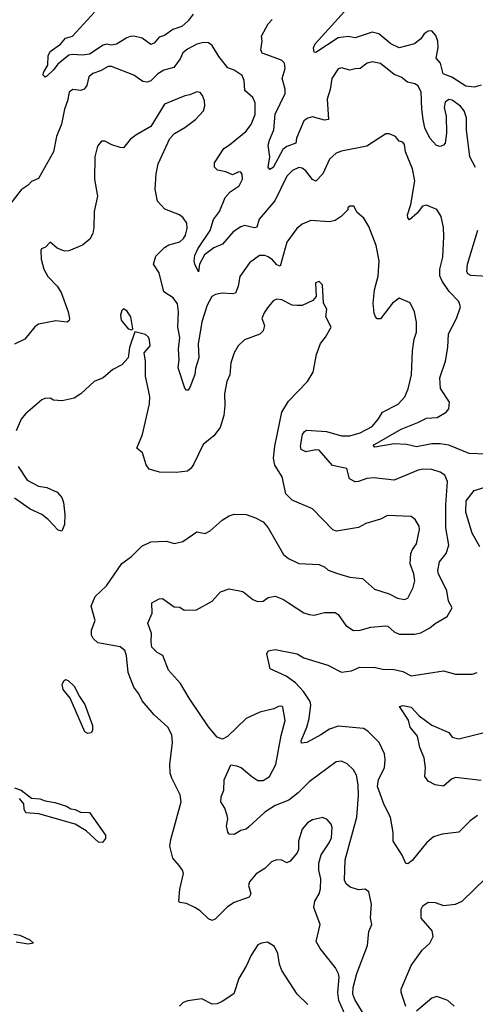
# Model space of a CAD drawing. Extents: x 2293139 to 2515392, y 824115 to 1006937.
# Tile 257 of 417: x 2354736 to 2357411, y 953726 to 959511. Entities that reach past the tile are written whole.
import ezdxf

# ---------------------------------------------------------------- set-up
doc = ezdxf.new("R2010")
doc.units = 0

msp = doc.modelspace()

# ---------------------------------------------------------------- linework, layer by layer
at = {"layer": '0CON10XD'}
for points in [[(2357445, 959125.6), (2357405, 959113.8), (2357355, 959121.2), (2357273.5, 959173.5), (2357222.7, 959192.7), (2357206.2, 959255), (2357181.5, 959285), (2357193.3, 959345), (2357190.8, 959385), (2357178.7, 959418.7), (2357155.7, 959445.7), (2357135, 959444.2), (2357111.2, 959428.8), (2357090.6, 959399.4), (2357055, 959368.8), (2356965, 959345.9), (2356915, 959369.7), (2356845, 959427.6), (2356805, 959438.3), (2356705, 959404.7), (2356665, 959412.3), (2356605, 959404.3), (2356475, 959317.5), (2356465, 959321.2), (2356460.5, 959345), (2356470.2, 959369.8), (2356720, 959645)], [(2355755, 959544.5), (2355725.2, 959504.8), (2355688, 959472), (2355635, 959453.6), (2355585, 959418.8), (2355555, 959407.6), (2355525, 959373.3), (2355505, 959365.5), (2355455, 959402.8), (2355406.4, 959413.6), (2355385, 959411.6), (2355364.4, 959405), (2355303.4, 959366.6), (2355275, 959362.2), (2355245, 959367), (2355225, 959360.9), (2355145, 959308.8), (2355105, 959302.3), (2355045, 959307.1), (2355025, 959302.5), (2354960, 959250), (2354935, 959215.7), (2354895, 959179.2), (2354884.2, 959174.2), (2354872.9, 959185), (2354875, 959201.2), (2354900.4, 959245), (2354901.9, 959298.1), (2354914.7, 959325.3), (2354975, 959367.5), (2355005, 959402.9), (2355046.2, 959415), (2355174, 959555)], [(2357412.1, 958642.1), (2357378.8, 958705), (2357359.6, 958865), (2357359.5, 958935), (2357346.7, 958975), (2357325, 959002.9), (2357275, 959038.9), (2357255, 959041.5), (2357235, 959025.7), (2357229.3, 958995), (2357239.5, 958945), (2357241.9, 958845), (2357234, 958785), (2357225, 958774), (2357205, 958766), (2357182.6, 958772.6), (2357143.3, 958815), (2357114, 958875), (2357105.9, 958925), (2357096.8, 958985), (2357093.1, 959085), (2357075, 959122.5), (2357056.7, 959135), (2357013.3, 959145), (2356975, 959172.9), (2356935, 959190), (2356855, 959254.3), (2356805, 959264.3), (2356776.2, 959255), (2356735, 959224), (2356705, 959223.3), (2356675, 959214), (2356625, 959228.8), (2356605, 959223.3), (2356569.2, 959165), (2356558.7, 959101.3), (2356540.4, 959045), (2356550, 958925), (2356525, 958921.2), (2356455, 958940), (2356427.7, 958932.3), (2356405, 958917.7), (2356362, 958815), (2356358.1, 958785), (2356305, 958766.9), (2356281.7, 958748.3), (2356225, 958643.1), (2356205, 958631.2), (2356194.2, 958645), (2356204, 958705), (2356194.2, 958774.2), (2356202.9, 958802.9), (2356228.2, 958865), (2356235, 958956), (2356295, 959076.7), (2356295, 959103.3), (2356276.4, 959165), (2356295.4, 959225.4), (2356290, 959255), (2356273.8, 959273.8), (2356160, 959315), (2356152.5, 959335), (2356160, 959385), (2356155.6, 959415), (2356193.8, 959486.2), (2356218.3, 959511.7)], [(2357475, 956959.1), (2357375, 956961.7), (2357255, 957011.9), (2357205, 957019.7), (2357155, 957018.8), (2357065, 957000.7), (2357006.2, 957016.2), (2356935, 957019.8), (2356820.4, 957000.4), (2356812, 957005), (2356820, 957015), (2356975, 957104.6), (2357074.1, 957144.1), (2357125, 957170.8), (2357186.6, 957173.4), (2357240, 957205), (2357256.7, 957225), (2357260, 957265), (2357207.5, 957345), (2357202.1, 957407.9), (2357235.5, 957505), (2357248.9, 957585), (2357253.6, 957665), (2357301.4, 957755), (2357323.8, 957825), (2357314.2, 957855), (2357258.2, 957915), (2357216.9, 957975), (2357203.2, 958006.8), (2357202.2, 958045), (2357221.1, 958115), (2357226.6, 958236.6), (2357225, 958290), (2357210, 958355), (2357185.8, 958395.8), (2357125, 958420.8), (2357101.2, 958415), (2357070.6, 958375), (2357025, 958336), (2357015, 958346.7), (2357012.1, 958365), (2357031.8, 958425), (2357055.4, 958565), (2357042.7, 958635), (2357001.1, 958735), (2356995, 958777.5), (2356985, 958791.2), (2356965, 958797.5), (2356943.3, 958825), (2356905, 958840), (2356885, 958841.2), (2356775, 958767.5), (2356625, 958739.4), (2356595, 958727.5), (2356555, 958691.2), (2356516.5, 958605), (2356475, 958562), (2356455, 958572.9), (2356415, 958622.5), (2356395, 958638.1), (2356375, 958643.3), (2356337.5, 958625), (2356305, 958592.5), (2356233.4, 958446.6), (2356141.7, 958338.3), (2356127.6, 958292.4), (2356115, 958289.1), (2356055, 958301.5), (2356034.2, 958295), (2355989.5, 958265), (2355927.3, 958192.7), (2355875, 958170.4), (2355820.9, 958129.1), (2355791.1, 958075), (2355785, 958030), (2355763.3, 958075), (2355760, 958095), (2355764.1, 958125), (2355780.8, 958165), (2355855, 958272.7), (2355873.4, 958336.6), (2355908.8, 958385), (2355942.8, 958467.2), (2355971, 958499), (2356024.5, 958535), (2356044.3, 958575), (2356042.7, 958602.7), (2356035, 958616), (2356023, 958617), (2355985, 958598.8), (2355947, 958617), (2355896.5, 958626.5), (2355879.2, 958645), (2355880.4, 958669.6), (2355935.3, 958754.7), (2355968.6, 958775), (2356063.3, 958855), (2356094.1, 958895.9), (2356118, 958955), (2356117.8, 959022.2), (2356103.9, 959053.9), (2356057.8, 959095), (2356053.3, 959153.3), (2356042.5, 959182.5), (2355995, 959214), (2355958, 959228), (2355904.7, 959294.7), (2355865, 959358.9), (2355845, 959374.4), (2355815, 959377.5), (2355775, 959367.9), (2355721.6, 959338.4), (2355694, 959316), (2355678.1, 959281.9), (2355640.4, 959229.6), (2355582.5, 959215), (2355547.6, 959192.4), (2355505, 959152.5), (2355485, 959144.4), (2355458.8, 959148.8), (2355405, 959184.4), (2355275, 959237.1), (2355255, 959237.1), (2355209.3, 959210.7), (2355165, 959194.6), (2355140.8, 959175), (2355129.1, 959125), (2355115, 959103.1), (2355095, 959095.7), (2355048.3, 959101.7), (2355026, 959085), (2355016.7, 959035), (2354997.8, 958985), (2354981.7, 958898.3)], [(2355845, 955356.2), (2355730, 955525), (2355680.3, 955610.3), (2355609.1, 955689.1), (2355575.6, 955775.6), (2355542.7, 955792.7), (2355512.5, 955825), (2355507.1, 955855), (2355510, 955905), (2355488, 955965), (2355513.8, 956025), (2355512.5, 956085), (2355555, 956108.8), (2355575, 956111.2), (2355641.9, 956061.9), (2355675, 956059.5), (2355702.1, 956042.1), (2355774.4, 956044.4), (2355865, 956095.6), (2355915, 956150.6), (2355965, 956167.5), (2356045, 956151.4), (2356105.5, 956105.5), (2356132.4, 956092.4), (2356165, 956094.2), (2356195, 956115.8), (2356235, 956124), (2356285, 956104.2), (2356314.2, 956085), (2356405, 956025.7), (2356435.6, 956015.6), (2356465, 956013.1), (2356525, 956027.8), (2356588.9, 956028.9), (2356605.6, 956015.6), (2356651.1, 955951.1), (2356695, 955923.1), (2356735.4, 955924.6), (2356797.4, 955942.6), (2356885, 955949.5), (2356897.3, 955947.3), (2356935, 955914.3), (2356965, 955900), (2357055, 955900), (2357090.7, 955909.3), (2357145, 955938.1), (2357175, 955964.4), (2357245, 956003.8), (2357275.8, 956055), (2357254.4, 956095), (2357243.5, 956155), (2357194.5, 956255), (2357191.5, 956275), (2357201.5, 956325), (2357240, 956375), (2357256, 956424), (2357237.5, 956525), (2357238.8, 956661.2), (2357248.2, 956798.2), (2357232.2, 956835), (2357205, 956852.9), (2357155, 956868.9), (2357105, 956870.8), (2357075, 956863.8), (2356935, 956806.4), (2356815, 956820), (2356775, 956816.2), (2356725, 956797.3), (2356705, 956795.6), (2356673, 956813), (2356656.7, 956875), (2356572.4, 956892.4), (2356495, 956981.1), (2356475, 956984.5), (2356415, 956971.4), (2356388.8, 956985), (2356384.4, 957005), (2356396.6, 957073.4), (2356407.9, 957092.1), (2356420.3, 957099.7), (2356537.4, 957092.6), (2356625, 957066.8), (2356675, 957066.6), (2356735, 957084.1), (2356805, 957120.4), (2356843, 957167), (2356865.4, 957204.6), (2356957.9, 957252.1), (2356996.9, 957295), (2357017.8, 957342.2), (2357036.4, 957425), (2357041.5, 957565), (2357052.5, 957635), (2357065.5, 957675), (2357066.7, 957735), (2357054.2, 957795), (2357027.9, 957847.9), (2356965, 957875.8), (2356925, 957846), (2356855, 957753.3), (2356835, 957753.3), (2356824.5, 957764.5), (2356816.6, 957786.6), (2356811.8, 957845), (2356819.2, 957925), (2356840.9, 958005), (2356847.5, 958095), (2356828.5, 958185), (2356786.8, 958296.8), (2356755.8, 958345.8), (2356718.3, 958378.3), (2356697.5, 958415), (2356675, 958416.2), (2356662.5, 958405), (2356662.5, 958395), (2356624.4, 958355.6), (2356588.3, 958331.7), (2356555, 958323.1), (2356445, 958330.8), (2356395, 958309.2), (2356362.5, 958285), (2356304, 958205), (2356265, 958064), (2356245, 958070.8), (2356220, 958100), (2356195, 958117.7), (2356175, 958125.4), (2356144, 958125), (2356085, 958082.9), (2356027.5, 958002.5), (2356019.1, 957945), (2356002, 957905), (2355985, 957900), (2355924.7, 957905.3), (2355885, 957897.3), (2355864.7, 957885.3), (2355835.8, 957834.2), (2355805, 957736), (2355783.8, 957605), (2355787.1, 957525), (2355768.4, 957461.6), (2355763.6, 957426.4), (2355735, 957350), (2355725, 957334), (2355715, 957333.8), (2355705, 957346.7), (2355665.9, 957465), (2355673, 957515), (2355667.9, 957575), (2355675.6, 957644.4), (2355664.8, 957705), (2355668.4, 957795), (2355662.6, 957842.6), (2355637.4, 957877.4), (2355581.8, 957911.8), (2355554.7, 958024.7), (2355521.2, 958075), (2355535, 958121.1), (2355585, 958172.7), (2355611.9, 958188.1), (2355675, 958205.7), (2355697.1, 958225), (2355709.5, 958245), (2355719.4, 958285), (2355716.6, 958316.6), (2355695, 958348), (2355674.3, 958364.3), (2355587.8, 958397.8), (2355545.7, 958445), (2355531.4, 958515), (2355537.1, 958605), (2355548.6, 958665), (2355617.6, 958812.4), (2355645, 958842), (2355705, 958877.5), (2355768, 958925), (2355814, 958975), (2355822.5, 959005), (2355820.8, 959035), (2355810, 959065), (2355795, 959083.8), (2355775, 959087.1), (2355735, 959069.4), (2355705, 959064.5), (2355585.4, 959014.6), (2355506.2, 958883.8), (2355417, 958833), (2355385, 958806.7), (2355345, 958759.2), (2355325, 958760), (2355276.8, 958776.8), (2355235, 958797.5), (2355215, 958798), (2355192.4, 958767.6), (2355176.7, 958705), (2355174.4, 958575), (2355191.9, 958475), (2355172.2, 958385), (2355170.9, 958290.9), (2355164.5, 958255), (2355147.4, 958222.6), (2355105, 958185.6), (2355025, 958152.5), (2354998.9, 958151.1), (2354955, 958168.9), (2354915, 958203.3), (2354887.5, 958175), (2354864.1, 958165.9), (2354860, 958155), (2354862, 958105), (2354876.9, 958045), (2354901.7, 958001.7), (2354956, 957945), (2354978.9, 957908.9), (2355019.2, 957795), (2355028.8, 957755), (2355026.1, 957743.9), (2355015, 957734), (2354947.3, 957742.7), (2354845, 957723.1), (2354825, 957707.1), (2354765.7, 957635), (2354705, 957604.4)], [(2354981.7, 958898.3), (2354951.4, 958825), (2354933.3, 958735), (2354845, 958577.5), (2354805, 958560), (2354785, 958538.8), (2354745, 958512.5), (2354676.9, 958425)], [(2357515, 957999.5), (2357385, 958009.1), (2357367.4, 958017.4), (2357362.1, 958032.1), (2357365.4, 958075), (2357425.5, 958275)], [(2355179.5, 955980.5), (2355154.7, 956065), (2355178.5, 956121.5), (2355245.4, 956185), (2355335, 956315.4), (2355391.8, 956358.2), (2355452.4, 956417.6), (2355505, 956443.6), (2355595, 956448.2), (2355645, 956432.9), (2355694.1, 956445.9), (2355775, 956502.5), (2355825, 956493.3), (2355855, 956507.5), (2355925, 956570), (2355965, 956596.7), (2355995, 956606.7), (2356065, 956603.3), (2356120, 956585), (2356165, 956560), (2356193.8, 956525), (2356285, 956370), (2356313.8, 956345), (2356375, 956315.6), (2356495, 956309.4), (2356526.7, 956295), (2356547.3, 956277.3), (2356602.5, 956257.5), (2356675, 956235.6), (2356747.8, 956227.8), (2356820, 956165), (2356905, 956138.9), (2356955, 956111.5), (2356995, 956105.6), (2357015, 956112.9), (2357047.1, 956175), (2357055.4, 956215), (2357050.4, 956255), (2357028.9, 956315), (2357033.5, 956375), (2357041.7, 956398.3), (2357065, 956432.5), (2357084.2, 956515), (2357081.2, 956535), (2357058.8, 956575), (2357035, 956592), (2356895, 956597.5), (2356855, 956576.2), (2356767.9, 956552.1), (2356725, 956528.1), (2356595.8, 956505.8), (2356575, 956513.3), (2356455, 956636.7), (2356335, 956688.8), (2356298.8, 956725), (2356276, 956825), (2356234.6, 956894.6), (2356225.4, 956935), (2356233.2, 957005), (2356275, 957206.2), (2356315, 957270), (2356426, 957385), (2356459.3, 957440.7), (2356478.6, 957545), (2356502.2, 957607.8), (2356531.9, 957645), (2356564.3, 957705), (2356533.8, 957765), (2356539.5, 957809.5), (2356520, 957845), (2356513, 957953), (2356495, 957972.5), (2356472.5, 957965), (2356477.5, 957885), (2356457.7, 957862.3), (2356395, 957832.5), (2356365, 957831.4), (2356335, 957834.4), (2356275, 957865.7), (2356245, 957869.2), (2356225, 957858.8), (2356190.9, 957819.1), (2356170.3, 957789.7), (2356158, 957755), (2356174, 957715), (2356165, 957683.3), (2356145, 957664), (2356055, 957631.2), (2356018.8, 957595), (2355995.7, 957554.3), (2355975.7, 957494.3), (2355970, 957425), (2355952.5, 957385), (2355937.5, 957312.5), (2355940, 957245), (2355934, 957185), (2355912.5, 957115), (2355875, 957066), (2355813.8, 957015), (2355758.3, 956901.7), (2355743, 956877), (2355720.7, 956859.3), (2355655, 956850), (2355556.4, 956853.6), (2355495, 956870), (2355478, 956895), (2355457, 956967), (2355423, 956993), (2355456.1, 957073.9), (2355497.1, 957255), (2355500, 957295), (2355494.2, 957324.2), (2355473.6, 957416.4), (2355474, 957505), (2355465.9, 957554.1), (2355502, 957595), (2355497.9, 957627.9), (2355491.2, 957645), (2355475, 957661.2), (2355412.5, 957677.5), (2355381.1, 957585), (2355373.1, 957525), (2355335, 957482.9), (2355283.3, 957455), (2355225, 957407.5), (2355172.5, 957385), (2355095, 957313.3), (2355055, 957286.7), (2354985, 957271.2), (2354935, 957276.7), (2354915, 957286.7), (2354883.6, 957286.4), (2354865, 957277.5), (2354768.8, 957195), (2354745, 957163.3), (2354715.7, 957095)], [(2355395, 957690), (2355400, 957695), (2355388.6, 957765), (2355365, 957800), (2355345, 957812.5), (2355335, 957802.5), (2355328, 957775), (2355331.9, 957745), (2355372.5, 957695), (2355395, 957690)], [(2354725.8, 956885.8), (2354780, 956805), (2354845, 956770), (2354895, 956763.3), (2354956.1, 956736.1), (2354983.9, 956703.9), (2354993.3, 956675), (2355001.2, 956605), (2354998.8, 956545), (2354983.8, 956506.2), (2354961.7, 956511.7), (2354902.5, 956575), (2354865, 956603.3), (2354797.5, 956635), (2354705, 956700)], [(2357438, 956415), (2357393.3, 956495), (2357376.4, 956545), (2357355, 956617.5), (2357357.1, 956685), (2357405, 956744.4), (2357488.7, 956771.3)], [(2356651.7, 953655), (2356609.1, 953749.1), (2356604.1, 953795), (2356611.8, 953885), (2356607.8, 953905), (2356590.9, 953940.9), (2356500, 954055), (2356475.7, 954095), (2356500, 954195), (2356462.9, 954295), (2356468.7, 954331.3), (2356494, 954376), (2356501.1, 954405), (2356504.1, 954464.1), (2356493.1, 954515), (2356492.9, 954555), (2356505.4, 954605), (2356553.8, 954675), (2356566.2, 954703.8), (2356570.9, 954765), (2356565.4, 954785.4), (2356541.7, 954811.7), (2356515, 954824), (2356455, 954809.2), (2356425, 954792.5), (2356394.4, 954755), (2356372.5, 954685), (2356372, 954635), (2356364.2, 954615.8), (2356323.2, 954566.8), (2356305, 954557.5), (2356275, 954572.5), (2356245.7, 954575.7), (2356215, 954562.9), (2356175.7, 954525), (2356125, 954493.3), (2356084.4, 954445), (2356079.4, 954425), (2356092, 954375), (2356083.3, 954355), (2355994.2, 954325), (2355955, 954298.6), (2355882.8, 954227.2), (2355865, 954219.4), (2355845, 954227.5), (2355795.4, 954275.4), (2355765, 954295.6), (2355715, 954318.6), (2355673.8, 954325), (2355669.2, 954335), (2355676.7, 954403.3), (2355697.5, 954495), (2355692, 954515), (2355672.4, 954542.4), (2355634, 954584), (2355617.5, 954655), (2355622.5, 954695), (2355684.3, 954915), (2355677.6, 954957.6), (2355628.6, 955055), (2355620, 955085), (2355616.5, 955135), (2355632.5, 955265), (2355629.3, 955309.3), (2355604.7, 955354.7), (2355525, 955427.5), (2355455, 955509.4), (2355435, 955550), (2355405, 955590), (2355371.9, 955675), (2355362.9, 955775), (2355352.5, 955805), (2355325, 955826.9), (2355195, 955849.6), (2355166.5, 955875), (2355157.9, 955895), (2355157.1, 955925), (2355179.5, 955980.5)], [(2357425, 954836), (2357381.2, 954805), (2357315, 954738), (2357215.8, 954725.8), (2357165, 954710.8), (2357125.5, 954674.5), (2357039.5, 954570.5), (2357015, 954552.5), (2357003.6, 954553.6), (2356982.5, 954602.5), (2356928, 954685), (2356928.6, 954735), (2356912.2, 954825), (2356875, 954899.2), (2356836.6, 955005), (2356842.6, 955047.4), (2356877.3, 955115), (2356881.5, 955165), (2356877.2, 955197.2), (2356846.2, 955265), (2356781, 955331), (2356755, 955347.3), (2356605, 955361.2), (2356555, 955343.1), (2356505, 955308.9), (2356422.5, 955265), (2356390.8, 955260.8), (2356388.6, 955275), (2356421.6, 955355), (2356434.6, 955405), (2356445.9, 955485), (2356442.2, 955505), (2356402.6, 955565), (2356355, 955615.2), (2356300.7, 955655), (2356207.1, 955697.1), (2356187.8, 955785), (2356195, 955804), (2356235, 955810), (2356365, 955785.8), (2356405, 955762), (2356545, 955718), (2356625, 955677.3), (2356684.6, 955685.4), (2356733.8, 955706.2), (2356825, 955705.5), (2356866.2, 955696.2), (2356935, 955693.8), (2356985, 955681.8), (2357035, 955656.7), (2357225, 955684.6), (2357295, 955665.5), (2357395, 955666.2), (2357422.5, 955675)], [(2355135, 955316.9), (2355117.9, 955327.9), (2355031.1, 955525), (2354990.8, 955575), (2354984.7, 955605.3), (2354994.1, 955625.9), (2355005, 955633.7), (2355019.4, 955629.4), (2355055.3, 955595.3), (2355085.8, 955535), (2355118.3, 955488.3), (2355164, 955365), (2355163.7, 955335), (2355155, 955321.5), (2355135, 955316.9)], [(2356761.2, 953661.2), (2356704.1, 953754.1), (2356692.6, 953785), (2356693.8, 953825), (2356716.4, 953906.4), (2356778.7, 954071.3), (2356785.7, 954154.3), (2356804, 954195), (2356795.7, 954234.3), (2356802.2, 954315), (2356785, 954386.2), (2356765, 954402.5), (2356725, 954398.6), (2356676.7, 954415), (2356653.6, 954433.6), (2356643.3, 954455), (2356647.8, 954575), (2356716.2, 954825), (2356724.7, 954955), (2356723.9, 955015), (2356712.9, 955072.9), (2356695, 955102.9), (2356658.5, 955138.5), (2356625, 955154.4), (2356595, 955150.8), (2356435, 955033.5), (2356371.6, 954968.4), (2356316.7, 954925), (2356235.4, 954894.6), (2356175, 954855.6), (2356080.4, 954769.6), (2356065, 954755.8), (2356035, 954748), (2355995, 954723.8), (2355966, 954726), (2355957.3, 954737.3), (2355950.5, 954775), (2355957.5, 954815), (2355954, 954835), (2355939.5, 954879.5), (2355916.4, 954916.4), (2355918.8, 954945), (2355933.8, 954985), (2355936.7, 955045), (2355975, 955132.5), (2356008.3, 955128.3), (2356037, 955117), (2356098, 955065), (2356135, 955041.9), (2356165, 955040.9), (2356203.5, 955065), (2356240.6, 955135), (2356270.4, 955305), (2356294, 955394), (2356281.7, 955471.7), (2356275, 955477.5), (2356255, 955476.7), (2356227.3, 955462.7), (2356145, 955442.9), (2356065, 955405.6), (2355955, 955300), (2355926.4, 955283.6), (2355895, 955296.7), (2355845, 955356.2)], [(2357445, 955041.8), (2357295, 955059.1), (2357270.9, 955049.1), (2357225, 955007.8), (2357175.5, 955015.5), (2357135, 955038), (2357115.7, 955065), (2357119.4, 955115), (2357111.8, 955175), (2357085.3, 955235), (2357071.2, 955301.2), (2357027.9, 955355), (2357018.5, 955395), (2356966.7, 955475), (2356988.1, 955481.9), (2357035, 955472.9), (2357081.2, 955421.2), (2357155, 955366.2), (2357255, 955322.5), (2357276.2, 955296.2), (2357315, 955286), (2357495, 955330.9)], [(2354705, 954998.9), (2354745, 954983.8), (2354805, 954937.1), (2354853.7, 954933.7), (2354885, 954921.9), (2354942, 954912), (2355009.7, 954889.7), (2355035, 954875.2), (2355061.5, 954871.5), (2355092.7, 954855), (2355145, 954852.8), (2355239.4, 954719.4), (2355239.7, 954700.3), (2355222.5, 954677.5), (2355198, 954678), (2355125.1, 954745), (2355061.1, 954785), (2354847.3, 954845), (2354771.9, 954851.9), (2354761.8, 954871.8), (2354759.6, 954905), (2354735, 954935.8)], [(2357002.7, 953712.7), (2356976.2, 953796.2), (2356976, 953815), (2357034.3, 953955), (2357100, 954045), (2357143.3, 954085), (2357163.3, 954125), (2357157, 954157), (2357092.7, 954232.7), (2357093.9, 954286.1), (2357103.3, 954305), (2357135, 954326.2), (2357175, 954324), (2357225, 954306.9), (2357295, 954314.4), (2357335, 954332.7), (2357473, 954467)], [(2354701.1, 954138.9), (2354737, 954133), (2354795.8, 954105), (2354816.7, 954085), (2354785, 954079.2), (2354715, 954091.4)], [(2356428, 953725), (2356365.4, 953785.4), (2356274.2, 953925), (2356261.3, 953961.3), (2356250.8, 954025), (2356231.2, 954065), (2356190.7, 954090.7), (2356156.4, 954086.4), (2356133.8, 954075), (2356094.3, 954015.7), (2356067.1, 953955), (2356022, 953878), (2355992.2, 953787.8), (2355925, 953742.5), (2355895, 953729.2), (2355865, 953726.2), (2355805, 953757.5), (2355723.6, 953746.4), (2355695, 953736.7), (2355673.3, 953715)], [(2357286.1, 953716.1), (2357249.3, 953749.3), (2357185, 953771.9), (2357155, 953762.2), (2357065, 953686.9)]]:
    msp.add_lwpolyline(points, dxfattribs=at)

doc.saveas('drawing.dxf')
